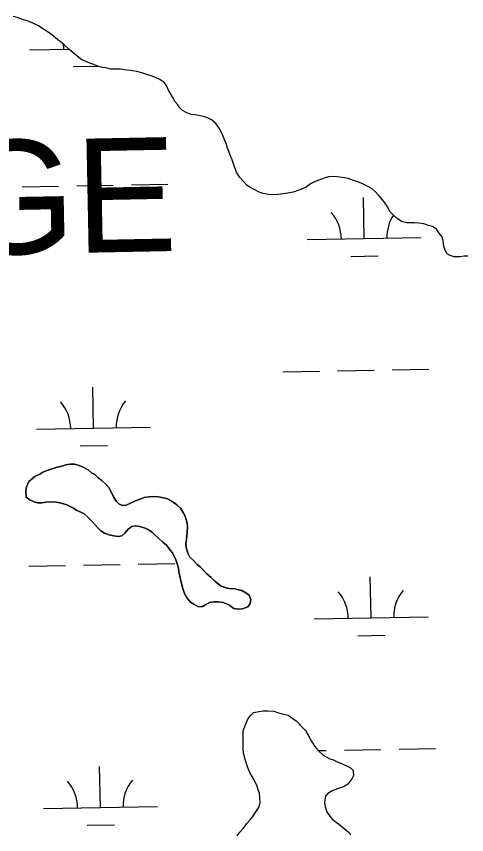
# Model space of a CAD drawing. Extents: x 3925854 to 3964121, y 224593 to 250589.
# Drawn here: x 3944636 to 3945031, y 234463 to 235181 of the extents above; entities that cross this region are included whole.
import ezdxf

# ---------------------------------------------------------------- set-up
doc = ezdxf.new("R2010")
doc.units = 0
for name, color, linetype in [('V-CHAN-NAID', 7, 'Continuous'), ('V-TOPO-SHOR', 7, 'Continuous'), ('V-WETL-SWMP', 7, 'Continuous')]:
    doc.layers.add(name, color=color, linetype=linetype)

msp = doc.modelspace()

# ---------------------------------------------------------------- linework, layer by layer
at = {"layer": 'V-TOPO-SHOR'}
for points in [[(3944649.248, 235175.058), (3944645.421, 235176.508), (3944642.285, 235177.6), (3944636.713, 235179.422), (3944633.229, 235180.518)], [(3945004.755, 234994.015), (3945001.285, 234996.159), (3944997.802, 234997.257), (3944993.622, 234998.711), (3944989.079, 234999.121), (3944985.235, 234999.522), (3944981.737, 234999.567), (3944978.589, 234999.608), (3944974.057, 235000.718), (3944970.242, 235003.219), (3944966.785, 235006.414), (3944964.024, 235009.25), (3944961.632, 235013.479), (3944959.23, 235017.01), (3944957.511, 235019.482), (3944954.411, 235023.021), (3944950.964, 235026.914), (3944948.197, 235029.4), (3944945.072, 235031.19), (3944940.554, 235033.351), (3944937.072, 235034.797), (3944931.85, 235036.615), (3944927.326, 235038.424), (3944923.832, 235038.819), (3944917.551, 235039.954), (3944913.002, 235040.013), (3944909.848, 235039.706), (3944905.283, 235038.366), (3944901.417, 235037.019), (3944897.546, 235035.319), (3944894.025, 235033.617), (3944890.136, 235030.521), (3944886.97, 235029.163), (3944883.808, 235028.155), (3944878.887, 235026.472), (3944874.326, 235025.482), (3944870.117, 235024.837), (3944865.56, 235024.198), (3944861.01, 235023.91), (3944857.516, 235024.307), (3944852.627, 235025.071), (3944849.15, 235026.517), (3944844.63, 235028.675), (3944841.154, 235030.469), (3944838.383, 235032.605), (3944835.623, 235035.442), (3944832.176, 235039.335), (3944829.087, 235043.925), (3944827.064, 235049.551), (3944825.385, 235054.82), (3944824.031, 235058.336), (3944821.321, 235065.019), (3944820.314, 235068.181), (3944818.278, 235073.107), (3944815.904, 235078.737), (3944813.856, 235082.611), (3944811.11, 235086.496), (3944807.305, 235089.695), (3944803.829, 235091.492), (3944800.346, 235092.587), (3944797.206, 235093.329), (3944793.018, 235094.082), (3944789.524, 235094.48), (3944785, 235096.29), (3944781.875, 235098.08), (3944779.454, 235100.212), (3944777.742, 235103.032), (3944775.325, 235105.512), (3944773.277, 235109.389), (3944771.225, 235112.916), (3944769.513, 235115.738), (3944767.821, 235119.957), (3944765.755, 235122.435), (3944761.944, 235125.284), (3944758.814, 235126.723), (3944755.335, 235128.169), (3944750.456, 235129.633), (3944746.973, 235130.729), (3944741.744, 235132.198), (3944736.155, 235132.972), (3944732.663, 235133.367), (3944727.425, 235134.137), (3944722.528, 235134.203), (3944718.68, 235134.254), (3944714.846, 235135.354), (3944711.702, 235135.745), (3944707.17, 235136.855), (3944704.041, 235138.297), (3944700.555, 235139.392), (3944697.075, 235140.836), (3944692.557, 235142.997), (3944687.366, 235147.265), (3944682.178, 235151.881), (3944678.027, 235155.434), (3944675.606, 235157.566), (3944672.491, 235160.057), (3944667.99, 235163.614), (3944662.1, 235167.89), (3944659.325, 235169.676), (3944655.507, 235172.177), (3944649.248, 235175.058)], [(3945032.079, 234970.211), (3945028.931, 234970.252), (3945025.075, 234969.605), (3945020.176, 234969.67), (3945016.692, 234970.764), (3945013.911, 234972.202), (3945012.205, 234975.372), (3945011.202, 234978.884), (3945010.563, 234983.441), (3945009.563, 234987.304), (3945007.159, 234990.484), (3945004.755, 234994.015)], [(3944702.189, 234737.937), (3944698.738, 234741.482), (3944695.627, 234744.323), (3944692.498, 234745.763), (3944688.672, 234747.563), (3944686.248, 234749.344), (3944683.118, 234750.784), (3944680.337, 234752.222), (3944675.459, 234753.686), (3944671.271, 234754.442), (3944667.078, 234754.845), (3944662.175, 234754.563), (3944657.971, 234753.918), (3944654.821, 234753.959), (3944651.681, 234754.7), (3944647.858, 234756.5), (3944644.743, 234758.991), (3944644.462, 234764.244), (3944644.864, 234768.086), (3944647.022, 234772.606), (3944652.329, 234777.083), (3944656.556, 234779.126), (3944659.376, 234780.839), (3944665.356, 234783.208), (3944670.976, 234784.883), (3944674.836, 234785.881), (3944679.403, 234787.22), (3944682.909, 234787.873), (3944687.108, 234787.818), (3944691.292, 234786.712), (3944694.771, 234785.266), (3944698.937, 234782.764), (3944702.052, 234780.271), (3944704.831, 234778.836), (3944707.942, 234775.995), (3944711.057, 234773.507), (3944714.86, 234769.958), (3944717.277, 234767.475), (3944719.665, 234762.896), (3944721.367, 234759.374), (3944723.765, 234755.495), (3944725.829, 234753.019), (3944728.961, 234751.577), (3944732.463, 234751.88), (3944736.333, 234753.578), (3944740.558, 234755.622), (3944744.779, 234757.315), (3944748.296, 234758.669), (3944752.502, 234759.31), (3944756.705, 234759.607), (3944760.897, 234759.199), (3944765.087, 234758.446), (3944768.571, 234757.348), (3944772.395, 234755.55), (3944776.9, 234752.341), (3944780.007, 234749.152), (3944782.409, 234745.619), (3944783.771, 234742.803), (3944785.125, 234739.287), (3944785.782, 234736.129), (3944786.086, 234732.627), (3944786.03, 234728.428), (3944785.639, 234725.287), (3944785.242, 234721.793), (3944784.842, 234717.949), (3944785.15, 234714.797), (3944786.485, 234709.88), (3944788.187, 234706.359), (3944791.644, 234703.164), (3944794.404, 234700.33), (3944797.515, 234697.489), (3944800.622, 234694.298), (3944803.039, 234691.818), (3944806.844, 234688.619), (3944810.299, 234685.424), (3944813.066, 234682.938), (3944815.837, 234680.802), (3944820.015, 234679.348), (3944823.158, 234678.957), (3944827.703, 234678.545), (3944830.84, 234677.806), (3944833.98, 234677.064), (3944837.449, 234674.918), (3944840.224, 234673.132), (3944841.922, 234669.262), (3944841.177, 234665.774), (3944839.037, 234662.653), (3944834.465, 234660.963), (3944830.963, 234660.66), (3944826.775, 234661.416), (3944823.31, 234663.91), (3944820.529, 234665.348), (3944817.395, 234666.437), (3944813.207, 234667.193), (3944809.359, 234667.244), (3944805.503, 234666.595), (3944802.33, 234664.887), (3944799.508, 234663.177), (3944796.006, 234662.874), (3944791.836, 234665.026), (3944788.711, 234666.818)], [(3944788.711, 234666.818), (3944785.961, 234670.353), (3944783.566, 234674.582), (3944782.223, 234678.799), (3944780.55, 234684.419), (3944779.569, 234689.68), (3944778.569, 234693.543), (3944778.262, 234696.694), (3944777.265, 234700.557), (3944775.911, 234704.073), (3944773.191, 234710.058), (3944771.125, 234712.534), (3944767.682, 234716.777), (3944764.571, 234719.618), (3944761.116, 234722.813), (3944757.659, 234726.005), (3944755.239, 234728.137), (3944752.117, 234730.278), (3944748.988, 234731.719), (3944744.46, 234733.18), (3944740.622, 234733.929), (3944737.464, 234733.272), (3944734.283, 234730.865), (3944731.089, 234727.408), (3944728.608, 234724.992), (3944725.45, 234724.334), (3944721.612, 234725.086), (3944717.422, 234725.84), (3944713.244, 234727.296), (3944710.123, 234729.436), (3944707.362, 234732.27), (3944702.189, 234737.937)], [(3944849.803, 234495.419), (3944849.504, 234499.271), (3944848.146, 234502.438), (3944847.149, 234506.3), (3944844.075, 234511.938), (3944841.001, 234517.576), (3944838.967, 234522.502), (3944837.277, 234527.073), (3944836.62, 234530.231), (3944835.276, 234534.446), (3944834.977, 234538.298), (3944835.02, 234541.448), (3944835.102, 234547.743), (3944835.145, 234550.891), (3944835.186, 234554.039), (3944837.005, 234559.263), (3944838.815, 234563.787), (3944841.31, 234567.253), (3944844.144, 234570.015), (3944849.055, 234570.998), (3944852.564, 234571.652), (3944856.762, 234571.597), (3944862.003, 234571.177), (3944865.138, 234570.085), (3944869.32, 234568.981), (3944874.555, 234567.863), (3944878.715, 234565.008), (3944881.485, 234562.872), (3944885.973, 234558.264), (3944889.77, 234554.367), (3944891.822, 234550.84), (3944894.556, 234545.904), (3944897.634, 234540.616), (3944900.731, 234536.727), (3944905.228, 234532.82), (3944911.132, 234529.592), (3944914.266, 234528.5), (3944917.047, 234527.065), (3944921.919, 234525.25), (3944926.439, 234523.092), (3944929.22, 234521.656), (3944931.637, 234519.174), (3944931.93, 234514.971), (3944930.49, 234511.842), (3944926.931, 234507.341), (3944923.05, 234504.944), (3944917.78, 234503.265), (3944913.211, 234501.575), (3944909.328, 234499.177), (3944907.198, 234496.756), (3944906.428, 234491.52), (3944907.073, 234487.313), (3944908.417, 234483.096), (3944910.129, 234480.274), (3944913.576, 234476.381), (3944918.771, 234472.463), (3944923.617, 234468.551), (3944927.074, 234465.357), (3944929.491, 234462.874)], [(3944829.769, 234462.098), (3944832.26, 234465.213), (3944835.455, 234468.67), (3944838.307, 234472.832), (3944840.794, 234475.597), (3944843.638, 234479.058), (3944845.424, 234481.833), (3944847.21, 234484.608), (3944848.996, 234487.383), (3944850.098, 234491.217), (3944849.803, 234495.419)]]:
    msp.add_lwpolyline(points, dxfattribs=at)
at = {"layer": 'V-WETL-SWMP'}
for p, q in [((3944647.682, 235151.18), (3944682.26, 235151.809)), ((3944685.956, 235136.443), (3944707.269, 235136.83)), ((3944737.006, 235032.714), (3944769.001, 235033.296)), ((3944641.022, 235030.969), (3944673.017, 235031.55)), ((3944689.014, 235031.841), (3944721.009, 235032.423)), ((3944941.211, 234985.677), (3944940.556, 235021.671)), ((3944891.219, 234984.768), (3944991.203, 234986.586)), ((3944929.493, 234970.03), (3944953.489, 234970.466)), ((3944869.914, 234868.929), (3944901.908, 234869.511)), ((3944917.906, 234869.802), (3944949.9, 234870.383)), ((3944965.898, 234870.674), (3944997.892, 234871.256)), ((3944703.721, 234819.469), (3944703.067, 234855.464)), ((3944653.73, 234818.56), (3944753.713, 234820.378)), ((3944692.004, 234803.823), (3944716, 234804.259)), ((3944647.07, 234698.349), (3944679.065, 234698.93)), ((3944695.062, 234699.221), (3944727.057, 234699.803)), ((3944743.054, 234700.094), (3944775.049, 234700.676)), ((3944947.259, 234653.057), (3944946.605, 234689.051)), ((3944897.267, 234652.148), (3944997.251, 234653.966)), ((3944935.542, 234637.41), (3944959.538, 234637.846)), ((3944971.946, 234538.054), (3945003.941, 234538.636)), ((3944900.706, 234536.759), (3944907.956, 234536.891)), ((3944923.954, 234537.182), (3944955.948, 234537.763)), ((3944709.769, 234486.849), (3944709.115, 234522.844)), ((3944659.778, 234485.94), (3944759.761, 234487.758)), ((3944698.052, 234471.203), (3944722.048, 234471.639))]:
    msp.add_line(p, q, dxfattribs=at)
for points in [[(3944769.514, 235115.737), (3944767.821, 235119.957), (3944765.754, 235122.434), (3944761.944, 235125.283), (3944758.814, 235126.724), (3944755.335, 235128.17), (3944750.456, 235129.634), (3944746.972, 235130.73), (3944741.744, 235132.198), (3944736.156, 235132.972), (3944732.663, 235133.368), (3944727.425, 235134.137), (3944718.68, 235134.253), (3944714.846, 235135.354), (3944711.703, 235135.745), (3944707.169, 235136.855), (3944704.04, 235138.296), (3944700.555, 235139.392), (3944697.076, 235140.837), (3944692.557, 235142.996), (3944687.365, 235147.264), (3944682.179, 235151.881), (3944678.027, 235155.434), (3944675.607, 235157.566), (3944672.491, 235160.056), (3944667.99, 235163.614), (3944662.099, 235167.891), (3944659.324, 235169.677), (3944655.508, 235172.176), (3944649.249, 235175.058), (3944645.42, 235176.508), (3944642.286, 235177.6), (3944636.712, 235179.423), (3944633.228, 235180.519)], [(3945032.079, 234970.212), (3945028.931, 234970.253), (3945025.074, 234969.605), (3945020.176, 234969.67), (3945016.692, 234970.765), (3945013.912, 234972.202), (3945012.205, 234975.373), (3945011.202, 234978.885), (3945010.563, 234983.442), (3945009.564, 234987.303), (3945007.158, 234990.484), (3945004.755, 234994.015), (3945001.285, 234996.16), (3944997.801, 234997.256), (3944993.622, 234998.71), (3944989.079, 234999.12), (3944985.236, 234999.521), (3944978.59, 234999.609), (3944974.057, 235000.719), (3944970.241, 235003.219), (3944966.785, 235006.413), (3944964.024, 235009.249), (3944961.631, 235013.479), (3944959.229, 235017.009), (3944957.512, 235019.481), (3944954.41, 235023.021), (3944950.963, 235026.915), (3944948.197, 235029.401), (3944945.072, 235031.191), (3944940.553, 235033.351), (3944937.073, 235034.796), (3944931.85, 235036.615), (3944927.325, 235038.424), (3944923.832, 235038.82), (3944917.55, 235039.953), (3944913.002, 235040.013), (3944909.849, 235039.705), (3944905.284, 235038.366), (3944901.417, 235037.018), (3944897.546, 235035.32), (3944894.025, 235033.618), (3944890.136, 235030.52), (3944886.969, 235029.163), (3944883.807, 235028.155), (3944878.886, 235026.471), (3944874.325, 235025.482), (3944870.118, 235024.838), (3944865.561, 235024.199), (3944861.009, 235023.909), (3944857.516, 235024.306), (3944852.628, 235025.07), (3944849.149, 235026.516), (3944844.629, 235028.675), (3944841.154, 235030.47), (3944838.384, 235032.606), (3944835.623, 235035.442), (3944832.176, 235039.336), (3944829.088, 235043.925), (3944827.063, 235049.55), (3944825.384, 235054.82), (3944824.031, 235058.336), (3944821.321, 235065.02), (3944820.313, 235068.182), (3944818.279, 235073.107), (3944815.905, 235078.736), (3944813.857, 235082.612), (3944811.11, 235086.496), (3944807.304, 235089.696), (3944803.829, 235091.491), (3944800.345, 235092.587), (3944797.206, 235093.328), (3944793.018, 235094.083), (3944789.524, 235094.48), (3944785, 235096.289), (3944781.875, 235098.08), (3944779.454, 235100.211), (3944777.742, 235103.032), (3944775.326, 235105.513), (3944773.278, 235109.389), (3944771.226, 235112.915), (3944769.514, 235115.737)], [(3944799.509, 234663.176), (3944802.331, 234664.888), (3944805.502, 234666.596), (3944809.359, 234667.244), (3944813.207, 234667.193), (3944817.395, 234666.438), (3944820.529, 234665.347), (3944823.309, 234663.91), (3944826.775, 234661.415), (3944830.963, 234660.66), (3944834.466, 234660.964), (3944839.036, 234662.652), (3944841.177, 234665.773), (3944841.923, 234669.261), (3944840.225, 234673.132), (3944837.45, 234674.918), (3944833.98, 234677.064), (3944827.702, 234678.546), (3944823.159, 234678.956), (3944820.015, 234679.348), (3944815.836, 234680.803), (3944813.066, 234682.939), (3944810.3, 234685.424), (3944806.844, 234688.619), (3944803.038, 234691.818), (3944797.515, 234697.489), (3944794.404, 234700.329), (3944791.643, 234703.165), (3944788.187, 234706.359), (3944786.484, 234709.88), (3944785.15, 234714.796), (3944784.842, 234717.949), (3944785.242, 234721.792), (3944785.639, 234725.286), (3944786.03, 234728.429), (3944786.086, 234732.627), (3944785.782, 234736.129), (3944785.125, 234739.287), (3944783.772, 234742.803), (3944782.41, 234745.62), (3944780.007, 234749.151), (3944776.901, 234752.341), (3944772.395, 234755.549), (3944768.571, 234757.349), (3944765.087, 234758.445), (3944760.898, 234759.2), (3944756.705, 234759.606), (3944752.503, 234759.311), (3944748.296, 234758.668), (3944744.78, 234757.315), (3944740.559, 234755.621), (3944736.334, 234753.578), (3944732.463, 234751.88), (3944728.96, 234751.577), (3944725.83, 234753.018), (3944723.764, 234755.494), (3944721.367, 234759.374), (3944719.664, 234762.896), (3944717.276, 234767.475), (3944714.86, 234769.957), (3944711.058, 234773.506), (3944707.942, 234775.996), (3944704.831, 234778.836), (3944702.052, 234780.272), (3944698.936, 234782.763), (3944694.771, 234785.267), (3944691.291, 234786.712), (3944687.108, 234787.818), (3944682.91, 234787.873), (3944679.403, 234787.22), (3944674.837, 234785.881), (3944670.975, 234784.883), (3944665.355, 234783.208), (3944659.376, 234780.838), (3944656.555, 234779.126), (3944652.329, 234777.083), (3944647.022, 234772.605), (3944644.863, 234768.086), (3944644.462, 234764.243), (3944644.742, 234758.991), (3944647.858, 234756.501), (3944651.682, 234754.701), (3944654.821, 234753.959), (3944657.97, 234753.918), (3944662.176, 234754.562), (3944667.078, 234754.846), (3944671.271, 234754.441), (3944675.459, 234753.686), (3944680.338, 234752.222), (3944683.118, 234750.785), (3944686.248, 234749.344), (3944688.673, 234747.563), (3944692.498, 234745.763), (3944695.627, 234744.322), (3944698.738, 234741.482), (3944702.19, 234737.937), (3944707.363, 234732.271), (3944710.124, 234729.436), (3944713.244, 234727.295), (3944717.423, 234725.84), (3944721.612, 234725.085)], [(3944721.612, 234725.085), (3944725.45, 234724.334), (3944728.608, 234724.992), (3944731.089, 234727.408), (3944734.283, 234730.865), (3944737.464, 234733.271), (3944740.621, 234733.929), (3944744.46, 234733.179), (3944748.989, 234731.719), (3944752.118, 234730.278), (3944755.239, 234728.138), (3944757.659, 234726.006), (3944764.572, 234719.617), (3944767.683, 234716.777), (3944771.125, 234712.533), (3944773.192, 234710.057), (3944775.911, 234704.073), (3944777.264, 234700.557), (3944778.262, 234696.695), (3944778.57, 234693.542), (3944779.569, 234689.68), (3944780.549, 234684.419), (3944782.223, 234678.799), (3944783.567, 234674.583), (3944785.96, 234670.353), (3944788.712, 234666.818), (3944791.837, 234665.027), (3944796.007, 234662.873), (3944799.509, 234663.176)], [(3944829.769, 234462.098), (3944832.26, 234465.214), (3944835.454, 234468.67), (3944838.308, 234472.831), (3944840.794, 234475.597), (3944843.639, 234479.058), (3944848.997, 234487.383), (3944850.097, 234491.217), (3944849.803, 234495.419), (3944849.504, 234499.272), (3944848.147, 234502.438), (3944847.149, 234506.3), (3944841.001, 234517.577), (3944838.967, 234522.502), (3944837.278, 234527.073), (3944836.62, 234530.23), (3944835.277, 234534.446), (3944834.978, 234538.299), (3944835.187, 234554.04), (3944837.005, 234559.264), (3944838.815, 234563.788), (3944841.31, 234567.253), (3944844.145, 234570.015), (3944849.056, 234570.999), (3944852.563, 234571.652), (3944856.761, 234571.597), (3944862.003, 234571.177), (3944865.138, 234570.086), (3944869.321, 234568.981), (3944874.554, 234567.862), (3944878.715, 234565.008), (3944881.485, 234562.872), (3944889.769, 234554.366), (3944891.822, 234550.84), (3944894.555, 234545.905), (3944897.634, 234540.617), (3944900.731, 234536.727), (3944905.227, 234532.819), (3944911.132, 234529.592), (3944914.266, 234528.501), (3944917.046, 234527.065), (3944921.92, 234525.251), (3944926.44, 234523.092), (3944929.22, 234521.655), (3944931.636, 234519.174), (3944931.93, 234514.972), (3944930.489, 234511.842), (3944926.931, 234507.341), (3944923.05, 234504.944), (3944917.78, 234503.264), (3944913.21, 234501.576), (3944909.329, 234499.178), (3944907.198, 234496.757), (3944906.429, 234491.52), (3944907.073, 234487.313), (3944908.416, 234483.097), (3944910.128, 234480.275), (3944913.575, 234476.381), (3944918.771, 234472.464), (3944923.617, 234468.551), (3944927.074, 234465.356), (3944929.49, 234462.875)]]:
    msp.add_lwpolyline(points, dxfattribs=at)
for centre, start, end in [((3944642.431, 235151.56), 0.269879, 7.217763), ((3944885.969, 234985.147), 0.269879, 41.813537), ((3944996.436, 234987.156), 147.02819, 181.813534), ((3944648.479, 234818.94), 0.269879, 41.813537), ((3944758.947, 234820.949), 140.269876, 181.813534), ((3944892.017, 234652.527), 0.269879, 41.813537), ((3945002.484, 234654.536), 140.269876, 181.813534), ((3944654.527, 234486.32), 0.269879, 41.813537), ((3944764.995, 234488.329), 140.269876, 181.813534)]:
    msp.add_arc(centre, 35.246, start, end, dxfattribs=at)

# ---------------------------------------------------------------- texts
at = {"layer": 'V-CHAN-NAID'}
msp.add_text('HEAD RANGE', height=100, rotation=1.11601, dxfattribs=at).set_placement((3943893.633, 234957.605))

doc.saveas('drawing.dxf')
